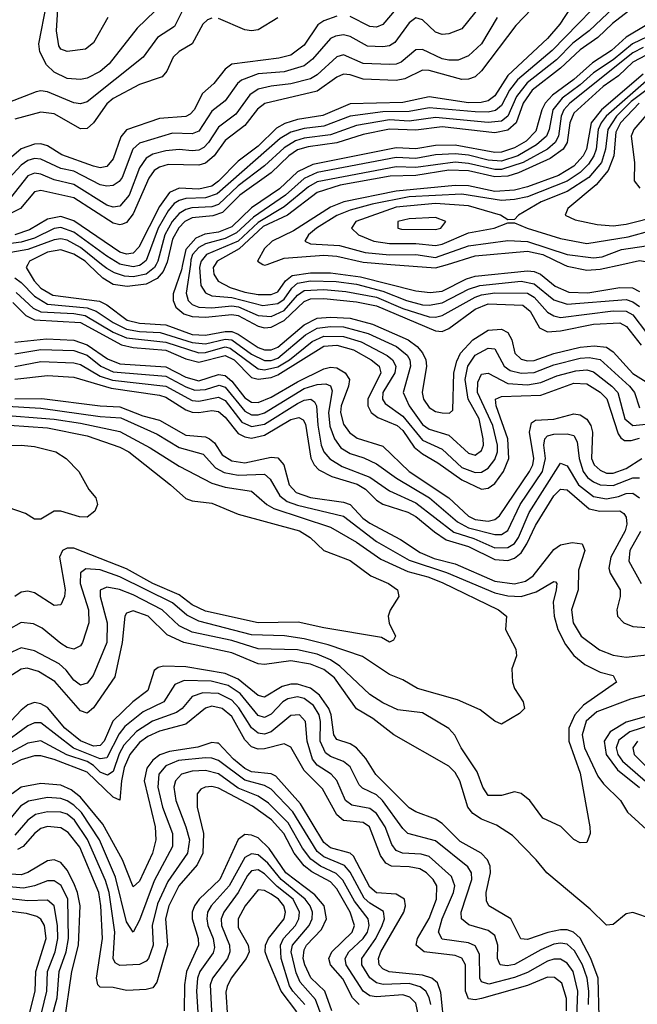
# Model space of a CAD drawing. Header units: inches. Extents: x 501365 to 657855, y 482276 to 547543.
# Tile 585 of 656: x 594465 to 596343, y 517750 to 520744. Entities that reach past the tile are written whole.
import ezdxf

# ---------------------------------------------------------------- set-up
doc = ezdxf.new("R2010")
doc.units = ezdxf.units.IN
doc.header["$MEASUREMENT"] = 0
doc.layers.add('A5591', color=7, linetype='Continuous')
doc.layers.add('A5592', color=7, linetype='Continuous')

msp = doc.modelspace()

# ---------------------------------------------------------------- linework, layer by layer
at = {"layer": 'A5591', "color": 5}
for points, elevation in [([(594489.7, 520000), (594484.7, 519990), (594508.8, 519950), (594530, 519927.5), (594565.9, 519905.9), (594707.7, 519887.7), (594730, 519877.1), (594792.1, 519830), (594830, 519821.1), (594910, 519816.3), (594990, 519787.2), (595030, 519784.6), (595090, 519796.1), (595110, 519795.4), (595130, 519788), (595190, 519746.7), (595210, 519739.8), (595230, 519739.7), (595250, 519748.2), (595330, 519815.7), (595370, 519836.1), (595410, 519839.3), (595470, 519836), (595538, 519818), (595646.3, 519770), (595674, 519750), (595690.6, 519730.6), (595700, 519710), (595702.4, 519690), (595689.5, 519610), (595692.9, 519590), (595710, 519565), (595730, 519553.1), (595750, 519548.8), (595772.8, 519547.2), (595782.9, 519557.1), (595785.6, 519670), (595794.4, 519705.6), (595806.2, 519730), (595843, 519770), (595890, 519800.2), (595930, 519803.3), (595950, 519792.9), (595961.8, 519770), (595971.4, 519730), (595990, 519711.8), (596010, 519706.7), (596030, 519707.2), (596090, 519729), (596170, 519747.9), (596212.1, 519752.1), (596250, 519747.9), (596270, 519734.4), (596330, 519668.2), (596402.8, 519622.8)], 2480), ([(594911.1, 520000), (594901.7, 519978.3), (594883.1, 519956.9), (594850, 519939.6), (594792.6, 519932.6), (594750, 519939), (594717.9, 519957.9), (594674.6, 520000)], 2480), ([(594880.6, 520000), (594875.4, 519990), (594850, 519969.7), (594810, 519962.2), (594784.3, 519964.4), (594753.9, 519973.9), (594730, 519987.4), (594714.3, 520000)], 2460), ([(594834.8, 520000), (594830, 519996.2), (594810, 519992.1), (594773.5, 520000)], 2440), ([(594960.7, 520000), (594957.1, 519982.9), (594931.6, 519910), (594931.6, 519890), (594940.4, 519870), (594964.5, 519850), (594990, 519841.1), (595030, 519838.9), (595110, 519847.7), (595130, 519844.3), (595190, 519812.3), (595210, 519807.4), (595230, 519808.7), (595270, 519829), (595330, 519887), (595350, 519894.9), (595390, 519896.2), (595490, 519886.1), (595550, 519873.7), (595730, 519797.4), (595750, 519796), (595770, 519805.3), (595850, 519864.1), (595890, 519880.2), (595995.5, 519875.5), (596017.3, 519857.3), (596046.5, 519806.5), (596070, 519794.8), (596110, 519797.7), (596210, 519818.5), (596290, 519822.1), (596310.8, 519810.8), (596354.7, 519754.7)], 2520), ([(594984.3, 520000), (594971.9, 519911.9), (594977.5, 519890), (594990, 519878.2), (595010, 519869.9), (595050, 519867.8), (595110, 519873.9), (595130.6, 519870.6), (595190, 519844.5), (595230, 519841.5), (595270, 519859.9), (595310, 519906), (595330, 519920.1), (595390, 519923.4), (595457.5, 519917.5), (595550, 519899.8), (595630, 519865.6), (595710, 519840.4), (595730, 519839.3), (595750, 519844.3), (595850, 519900.3), (595870, 519907.7), (595910, 519913.2), (596010, 519911.9), (596030, 519900.2), (596070, 519854.9), (596090, 519843), (596110, 519838.4), (596270, 519858.6), (596310, 519857.2), (596330, 519846.4), (596371.7, 519791.7)], 2540), ([(595014.4, 520000), (595011.8, 519990), (595016, 519936), (595030, 519912.9), (595050, 519904.7), (595110, 519899.5), (595204.9, 519875.1), (595250, 519880.5), (595270, 519893.8), (595292.5, 519927.5), (595310, 519943.2), (595350, 519949.8), (595427.9, 519947.9), (595490, 519939.8), (595570, 519918.9), (595641.6, 519890), (595690, 519876.9), (595710, 519875.7), (595750, 519883.4), (595830, 519924.7), (595864.1, 519935.9), (595990, 519948.9), (596030, 519941.2), (596090, 519892.2), (596130, 519878.5), (596310, 519892.8), (596330, 519886.5), (596350, 519871.9)], 2560), ([(595059.8, 520000), (595054, 519990), (595055.2, 519970), (595068.7, 519948.7), (595105.7, 519930), (595150, 519915.2), (595190, 519908.1), (595230, 519908.4), (595250, 519916.5), (595273.9, 519950), (595294.2, 519965.9), (595350, 519974.6), (595410, 519974.6), (595502.1, 519962.1), (595670, 519919.4), (595714, 519914), (595750, 519918.9), (595824.3, 519955.7), (595850, 519963.7), (596010, 519980.6), (596030, 519978.6), (596048.6, 519970), (596093.2, 519933.2), (596135.6, 519915.6), (596193.4, 519913.4), (596290, 519930), (596328.4, 519928.4), (596350, 519917.1)], 2580), ([(595205, 520000), (595210, 519997), (595218.1, 520000)], 2620), ([(595593.6, 520000), (595730, 519988.9), (595766.4, 520000)], 2620), ([(596118.5, 520000), (596130, 519994.4), (596190, 519982.5), (596230, 519985.6), (596296.5, 520000)], 2620), ([(594450, 519958.6), (594470, 519944.9), (594510, 519902.8), (594550, 519878.6), (594670, 519868.1), (594698, 519858), (594750, 519822.9), (594790, 519803.3), (594830, 519795.9), (594892.5, 519792.5), (594990, 519761.9), (595030, 519758.1), (595090, 519772.6), (595110, 519770), (595170, 519727.4), (595210, 519707.5), (595230, 519707.8), (595250, 519714.9), (595334.6, 519785.4), (595370, 519805.7), (595410, 519811.5), (595450, 519810.3), (595525.4, 519790), (595610.7, 519750.7), (595643.8, 519723.8), (595651.8, 519710), (595654.1, 519690), (595631.4, 519610), (595649.8, 519570), (595690, 519513.3), (595710, 519499.1), (595770, 519480.8), (595830, 519425.5), (595850, 519420.3), (595870, 519434.2), (595875.4, 519450), (595875.1, 519470), (595863, 519530), (595829, 519590), (595820.4, 519650), (595827.7, 519690), (595850, 519723.4), (595890, 519745.1), (595910, 519742.7), (595938.2, 519690), (595957, 519677), (595990, 519669.1), (596030, 519671.2), (596090, 519694.7), (596170, 519714.3), (596197, 519717), (596230, 519710.7), (596319.4, 519630), (596334.4, 519610), (596350, 519563.8)], 2460), ([(594454.3, 519914.3), (594506.5, 519866.5), (594530, 519855.5), (594630, 519850.9), (594664.6, 519844.7), (594750, 519793.8), (594790, 519777), (594910, 519762.9), (595010, 519730.7), (595030, 519731.5), (595090, 519748.9), (595105.1, 519745.1), (595190, 519682.3), (595210, 519679), (595250, 519688.7), (595285.6, 519710), (595354.2, 519765.8), (595390, 519781.7), (595450, 519780.9), (595504.1, 519764.1), (595583.1, 519723.1), (595599.2, 519710), (595609.3, 519690), (595605.7, 519670), (595570, 519610), (595568.5, 519590), (595576.8, 519576.8), (595630, 519538.8), (595690, 519465.6), (595750, 519438.4), (595810, 519382.6), (595850, 519367.1), (595870, 519368.5), (595890, 519380.4), (595910, 519406.6), (595917.9, 519430), (595918.5, 519450), (595903.9, 519510), (595857.7, 519610), (595858.5, 519641.5), (595870, 519666.3), (595890, 519668.7), (595950, 519637.9), (596010, 519633.5), (596050, 519640.9), (596098.5, 519661.5), (596156.1, 519676.1), (596190, 519679.3), (596210, 519672.9), (596265.6, 519630), (596284.7, 519610), (596305.9, 519530), (596329.6, 519510), (596370, 519513.7)], 2440), ([(594444.5, 519884.5), (594484.3, 519844.3), (594510, 519831.6), (594650, 519822.9), (594774.8, 519754.8), (594810, 519747.6), (594910, 519739), (594970, 519712.7), (595010, 519702.9), (595090, 519722.9), (595117.1, 519710), (595170, 519655.8), (595190, 519650.7), (595230, 519656.1), (595250, 519663.8), (595390, 519751.4), (595430, 519754.4), (595479.9, 519739.8), (595534, 519710), (595558.9, 519690), (595563, 519670), (595523.6, 519590), (595524.2, 519570), (595534, 519550), (595554.2, 519534.2), (595613.1, 519510), (595630, 519494.7), (595664.5, 519444.5), (595690, 519423.4), (595736.6, 519396.6), (595810, 519344.4), (595870, 519316.9), (595890, 519319.6), (595910, 519334.1), (595936.8, 519370), (595952.9, 519410), (595949.8, 519470), (595913.9, 519570), (595911.8, 519590), (595930, 519598.2), (596050, 519602.6), (596150, 519639.1), (596190, 519636.3), (596230, 519611.2), (596250.8, 519590.8), (596285.1, 519485.1), (596292.9, 519472.9), (596304.9, 519464.9), (596324.6, 519464.6), (596350, 519471.5)], 2420), ([(594450, 519763.2), (594546.3, 519773.7), (594630, 519769.7), (594670, 519755.4), (594732.5, 519712.5), (594770, 519697.4), (594910, 519688.8), (594970, 519656.5), (595010, 519646), (595070, 519664.9), (595090, 519662.2), (595110, 519644.4), (595150, 519594.3), (595170, 519581.3), (595190, 519579.8), (595230, 519595.7), (595310, 519643.1), (595390, 519682.2), (595410, 519687.8), (595430, 519685.3), (595455.2, 519670), (595468.3, 519650), (595465.4, 519630), (595442.4, 519570), (595440.9, 519550), (595450, 519514.6), (595468.5, 519488.5), (595491.9, 519471.9), (595570, 519446.8), (595649.2, 519370), (595770.7, 519290), (595830, 519234.6), (595850, 519224.4), (595890, 519219.1), (595910, 519224.3), (595924.6, 519235.4), (596015.7, 519370), (596025.4, 519390), (596028.4, 519410), (596015.9, 519490), (596022, 519518), (596033.7, 519526.3), (596090, 519529), (596150, 519545.3), (596170, 519542.1), (596190, 519529.2), (596202.2, 519510), (596207.3, 519490), (596204.6, 519410), (596212.6, 519390), (596230, 519373.8), (596250, 519365.6), (596270, 519365.1), (596310, 519379.2), (596356.9, 519410)], 2380), ([(594450, 519727.8), (594530, 519741.5), (594630, 519737.9), (594670, 519724.1), (594712.2, 519690), (594750, 519672.8), (594910, 519660.2), (594970, 519627.1), (594997.6, 519617.6), (595030, 519619.7), (595072.2, 519632.2), (595090, 519626.4), (595150, 519553.5), (595170, 519542.5), (595190, 519542.3), (595210, 519548.8), (595330, 519622.5), (595370, 519634.7), (595396.3, 519636.3), (595410.5, 519630.5), (595415, 519615), (595404.4, 519550), (595408.5, 519508.5), (595422.3, 519470), (595442.3, 519442.3), (595470, 519424.8), (595511.8, 519411.8), (595550, 519393.1), (595611.2, 519350), (595711.2, 519290), (595796.7, 519216.7), (595830, 519199.4), (595910, 519178.3), (595930, 519179.1), (595949.6, 519190.4), (595987.7, 519270), (596055.5, 519370), (596063.8, 519410), (596059.3, 519450), (596061.8, 519470), (596070, 519478.6), (596090, 519483.6), (596130, 519485.1), (596150, 519479.6), (596160.3, 519460.3), (596166.9, 519410), (596178.8, 519370), (596191.8, 519351.8), (596210, 519338.3), (596230, 519329.2), (596270, 519327.2), (596330, 519350.5), (596350, 519351.3)], 2360), ([(594450, 519689.2), (594530, 519704.7), (594630, 519700.4), (594650, 519695.8), (594710, 519660.2), (594747.7, 519647.7), (594910, 519630), (594990, 519585.7), (595010, 519584.1), (595070, 519595.9), (595090, 519586), (595140.5, 519520.5), (595170, 519506.5), (595210, 519514.1), (595310, 519577.2), (595330, 519587), (595350.6, 519590.6), (595361.9, 519581.9), (595367.6, 519570), (595371.5, 519511.5), (595382.1, 519450), (595389.9, 519429.9), (595408.3, 519408.3), (595445.5, 519385.5), (595530, 519352.7), (595590, 519311.3), (595670, 519275.3), (595785.7, 519185.7), (595846, 519166), (595910, 519138.3), (595950, 519138.8), (595970, 519151.2), (595982.6, 519170), (596014.7, 519245.3), (596110, 519395.1), (596130, 519387.9), (596164.9, 519330), (596210, 519294.2), (596250, 519287.4), (596286.3, 519293.7), (596310, 519303.8), (596330, 519304.6), (596349.8, 519289.8)], 2340), ([(594450, 519650.8), (594550, 519662.4), (594630, 519657.4), (594743.7, 519623.7), (594890, 519602.2), (594910, 519596.6), (594970, 519557.7), (594990, 519550.9), (595010, 519549.2), (595050, 519556.1), (595070, 519552.8), (595090, 519535.1), (595130, 519486), (595150, 519475.2), (595170, 519472), (595210, 519481.1), (595290, 519528.7), (595314.2, 519534.2), (595327.6, 519527.6), (595334.3, 519514.3), (595350.7, 519410.7), (595360.8, 519390), (595374.9, 519374.9), (595414.9, 519354.9), (595491.9, 519331.9), (595516.7, 519316.7), (595550, 519283.1), (595570, 519271.2), (595646.1, 519246.1), (595670, 519233.6), (595726.4, 519186.4), (595762.5, 519162.5), (595830, 519142.5), (595910, 519103), (595950, 519100), (595970, 519106.8), (595990, 519123.1), (596007.7, 519150), (596033.6, 519206.4), (596090, 519296.2), (596110, 519316.8), (596130, 519314.6), (596196.8, 519256.8), (596229.2, 519249.2), (596290.3, 519250.3), (596302.8, 519242.8), (596310, 519231.6), (596311.2, 519210), (596306.3, 519190), (596262.9, 519110), (596256.4, 519076.4), (596261, 519061), (596291.5, 519010), (596291.1, 518990), (596280.9, 518950), (596282.9, 518930), (596302.1, 518910), (596330, 518899.3), (596505.5, 518885.6)], 2320), ([(594450, 519591), (594532.1, 519592.1), (594710, 519569.6), (594770, 519566.5), (594839.3, 519539.3), (594890, 519526), (594970, 519480.7), (595030, 519475.1), (595042.9, 519470), (595057.2, 519457.2), (595081.3, 519421.3), (595110, 519402.2), (595150, 519396.3), (595230, 519413.3), (595250, 519411.4), (595268.6, 519390), (595285, 519330), (595306.2, 519306.2), (595350, 519291.6), (595450, 519276.8), (595469.9, 519269.9), (595508.8, 519228.8), (595530, 519212.8), (595623.7, 519163.7), (595683.6, 519123.6), (595726.1, 519106.1), (595790, 519089.3), (595910, 519036.7), (595970, 519028.3), (596003.2, 519036.8), (596026.8, 519053.2), (596090, 519132.6), (596110, 519147.3), (596145.2, 519154.8), (596175.3, 519150), (596184.3, 519130), (596164.9, 519070), (596163.6, 519010), (596143.7, 518950), (596148.8, 518910), (596173.1, 518870), (596228.1, 518828.1), (596270, 518811.4), (596310, 518806.1), (596390, 518814.4)], 2280), ([(594410, 519569.6), (594530, 519562.9), (594710, 519537.5), (594773, 519533), (594883.3, 519483.3), (594950, 519443), (595023.1, 519423.1), (595061.1, 519381.1), (595086.7, 519366.7), (595130, 519358.6), (595210, 519362.5), (595227, 519347), (595255.9, 519295.9), (595279.1, 519279.1), (595310, 519267.5), (595450, 519234), (595550, 519157.6), (595650, 519100.7), (595763.6, 519063.6), (595910, 519001.7), (595950, 518991.7), (595990, 518990), (596035.9, 519004.1), (596090, 519035.8), (596094.6, 519034.6), (596098.5, 519030), (596097.1, 519010), (596087.5, 518972.5), (596090.9, 518930), (596101.7, 518890), (596124.6, 518844.6), (596150.8, 518810.8), (596183.6, 518783.6), (596230, 518759.6), (596270.3, 518750), (596280.3, 518730), (596180.1, 518659.9), (596153.2, 518630), (596135.3, 518590), (596135.7, 518550), (596170, 518453.1), (596198.8, 518290), (596200.2, 518270), (596190, 518242), (596170, 518241), (596150, 518251.1), (596110.5, 518290.5), (596056.4, 518316.4), (596016.8, 518370), (595990, 518391.2), (595970, 518396.3), (595930, 518385), (595890, 518385.2), (595873.9, 518410), (595856.7, 518456.7), (595807.8, 518530), (595788.5, 518568.5), (595770, 518588.5), (595690, 518636.2), (595614.8, 518645.2), (595570, 518666.5), (595530, 518692.6), (595438.5, 518778.5), (595410, 518798), (595370, 518815), (595310, 518828.2), (595190, 518830.8), (595110, 518856.6), (594990, 518881.9), (594950, 518901.4), (594898.1, 518950), (594810, 518995.1), (594768.9, 519011.1), (594730, 519018.7), (594710.1, 519009.9), (594710.1, 518990), (594731.2, 518910), (594730.5, 518850), (594689.2, 518750), (594670, 518726.4), (594650, 518720.6), (594630, 518735.5), (594606.4, 518766.4), (594585.2, 518785.2), (594510, 518824.8), (594470, 518833.7), (594430, 518815.8)], 2260), ([(594390, 519543.2), (594570, 519529), (594650, 519517.4), (594770, 519492.3), (594861.9, 519441.9), (594950, 519386.6), (595050, 519334.5), (595090, 519322.2), (595170, 519310), (595217.1, 519270), (595237.9, 519257.9), (595410, 519201), (595490, 519154.9), (595563.3, 519103.3), (595646, 519066), (595706.4, 519050), (595750, 519032.4), (595921.8, 518950), (595945.5, 518930), (595942.8, 518890), (595973.8, 518830), (595976.5, 518810), (595962.3, 518770), (595963.9, 518730), (595970.2, 518710), (595996, 518670), (596000.3, 518650), (595985.2, 518634.8), (595930, 518601.6), (595910, 518611.2), (595865.4, 518645.4), (595796.3, 518676.3), (595675.2, 518710), (595630, 518737.1), (595590, 518752.7), (595507.9, 518807.9), (595403.5, 518843.5), (595330, 518861.6), (595270.7, 518870.7), (595170, 518874.1), (595010, 518915.1), (594973.8, 518933.8), (594930, 518971.2), (594770, 519049.6), (594710, 519071.3), (594666.1, 519073.9), (594650, 519061.8), (594648.8, 519030), (594674.9, 518950), (594675.5, 518910), (594656.3, 518850), (594650, 518840.2), (594630.4, 518829.6), (594610, 518834.9), (594590, 518847.3), (594533.8, 518893.7), (594507, 518907), (594470, 518910.8), (594430, 518888.5)], 2240), ([(594375.6, 519515.6), (594550, 519503.2), (594670, 519478.8), (594770, 519444.2), (594797, 519430), (594923.6, 519330), (594970, 519288), (594990, 519281), (595050, 519273.7), (595130, 519240.9), (595316.6, 519190), (595348.8, 519170), (595390.5, 519130.5), (595470, 519099.8), (595533.4, 519053.4), (595586.4, 519030), (595614.4, 519010), (595618.4, 518990), (595591.8, 518948.2), (595585.7, 518930), (595588.8, 518908.8), (595608.2, 518870), (595602.5, 518857.5), (595590, 518851.8), (595565.4, 518865.4), (595390, 518894.9), (595312.6, 518912.6), (595190, 518909.6), (595030, 518945.9), (594990, 518965.2), (594950, 518995.1), (594870.6, 519030), (594790, 519073.9), (594630, 519137.4), (594610, 519137.1), (594595, 519130), (594586.4, 519110), (594604, 519010), (594601.3, 518990), (594590, 518964.8), (594570, 518963.1), (594510, 519000.8), (594490, 519006.2), (594470, 519003.2), (594450, 518990.6)], 2220), ([(594370, 519448.3), (594469.4, 519450.6), (594510, 519446), (594575.1, 519430), (594606.6, 519410), (594644.7, 519370), (594675.2, 519315.2), (594697, 519290), (594701.6, 519270), (594694, 519250), (594670, 519231.5), (594647.3, 519232.7), (594590, 519249.4), (594570, 519249.3), (594530, 519225.2), (594510, 519225.6), (594482.7, 519242.7), (594430, 519260.3)], 2180), ([(596352.7, 519187.3), (596320.6, 519130), (596317.2, 519097.2), (596355.4, 519030)], 2340), ([(596389.3, 518009.3), (596330, 518029.9), (596310, 518024.9), (596270, 517993), (596250, 517990.6), (596200, 518040), (596068.6, 518150), (596035.9, 518190), (595963.6, 518263.6), (595914.9, 518294.9), (595870, 518313.2), (595842.9, 518330), (595828.1, 518350), (595804, 518430), (595790, 518454.6), (595770, 518474.2), (595603.2, 518570), (595539.1, 518619.1), (595490, 518648.5), (595422.5, 518742.5), (595390, 518768.1), (595350, 518784.9), (595290, 518794.1), (595210, 518783.7), (595190, 518785.9), (595110, 518819.2), (594964.1, 518850), (594913.7, 518873.7), (594855.9, 518930), (594810, 518946.3), (594790, 518939.1), (594784.9, 518930), (594776.4, 518850), (594754.4, 518745.6), (594690, 518652), (594670, 518635.1), (594650, 518642.5), (594571.8, 518731.8), (594522.1, 518762.1), (594488, 518772), (594470, 518769.4), (594430, 518743.5)], 2280), ([(596227.9, 517712.1), (596224.8, 517830), (596202.5, 517890), (596170, 517951.1), (596149.6, 517969.6), (596130, 517976.8), (596110, 517976.9), (596071.1, 517968.9), (596010, 517947.2), (595989.3, 517949.3), (595958.7, 518010), (595892.1, 518050), (595884.8, 518064.8), (595883.5, 518090), (595896.6, 518150), (595896, 518170), (595887.8, 518190), (595868.4, 518210), (595805.2, 518245.2), (595750, 518299.9), (595730, 518313.2), (595670, 518335.1), (595650, 518347.7), (595548.6, 518448.6), (595517.5, 518497.5), (595490, 518529.6), (595470, 518542.6), (595430, 518555.1), (595420.6, 518570), (595412.8, 518630), (595405.1, 518650), (595377.4, 518690), (595350, 518711.3), (595310, 518724.1), (595290, 518724.1), (595263.9, 518716.1), (595210, 518684.2), (595190, 518689.4), (595130, 518739.3), (595090, 518756.3), (594970, 518776), (594902.1, 518777.9), (594885.9, 518774.1), (594874.5, 518765.5), (594855.3, 518704.7), (594809.7, 518670.3), (594748.6, 518611.4), (594722.3, 518550), (594710, 518536.8), (594690, 518535.3), (594650, 518551.8), (594602.2, 518590), (594550, 518652.4), (594530, 518664.1), (594510, 518667.7), (594490, 518660.6), (594470, 518644.6), (594410, 518580.7)], 2320), ([(596195.2, 517750), (596196.3, 517790), (596191.3, 517830), (596177.1, 517870), (596152.9, 517912.9), (596130, 517933.1), (596110, 517936.5), (596090, 517932.8), (596050, 517916), (595970, 517871.8), (595947.3, 517867.3), (595926.2, 517870), (595918.1, 517890), (595919.5, 517930), (595910, 517959.6), (595890, 517974.4), (595831.6, 517991.6), (595808.7, 518010), (595808.2, 518030), (595840.1, 518130), (595838.8, 518150), (595828.4, 518168.4), (595730, 518247.1), (595645.3, 518270), (595630, 518284.9), (595568.5, 518370), (595550, 518386.8), (595507.8, 518407.8), (595497.9, 518417.9), (595470, 518472.7), (595450, 518488.3), (595410, 518503.3), (595395.1, 518515.1), (595379.3, 518550), (595379.9, 518610), (595375.8, 518630), (595358.3, 518658.3), (595330, 518680), (595310, 518685.4), (595280.7, 518679.3), (595265.6, 518670), (595230, 518632.5), (595210, 518622.6), (595190, 518628.5), (595135.5, 518695.5), (595099.5, 518719.5), (595047.5, 518732.5), (594965.6, 518734.4), (594937.4, 518722.6), (594903.4, 518670), (594840.4, 518639.6), (594785.3, 518594.7), (594767.4, 518572.6), (594730, 518499.8), (594710, 518496.4), (594628.7, 518528.7), (594530, 518605.7), (594510, 518606.3), (594490, 518596.8), (594410, 518538.3)], 2340), ([(596520.1, 518730), (596322.3, 518677.7), (596220.4, 518639.6), (596188.4, 518611.6), (596175.8, 518570), (596182.4, 518530), (596223.6, 518443.6), (596240.2, 518420.2), (596292.7, 518370), (596314, 518334), (596406.3, 518250)], 2280), ([(596159.1, 517710), (596162.7, 517790), (596148.4, 517850), (596130, 517875.8), (596110, 517887.7), (596090, 517887.8), (596070, 517881.9), (596010, 517846.9), (595970, 517831.3), (595891.8, 517811.8), (595870, 517818.5), (595864.6, 517830), (595863.1, 517903.1), (595850, 517928), (595830, 517937.6), (595750, 517948.4), (595738.8, 517970), (595749.8, 518010), (595784.1, 518090), (595788.1, 518110), (595778.9, 518138.9), (595710, 518199.5), (595686.6, 518206.6), (595629.8, 518209.8), (595610, 518218.1), (595596.6, 518236.6), (595576.2, 518290), (595550, 518330.5), (595530, 518345.8), (595475.7, 518355.7), (595455.9, 518370), (595430, 518430.8), (595412.5, 518450), (595370, 518477.7), (595356, 518496), (595339.1, 518550), (595334, 518610), (595316, 518630), (595290, 518628.7), (595230, 518578.7), (595210, 518572.1), (595190, 518574.6), (595170, 518590.5), (595131.2, 518651.2), (595110, 518675.1), (595070, 518694.9), (595022.7, 518697.3), (594990, 518686), (594959, 518650), (594942.5, 518637.5), (594869.2, 518610.8), (594820.3, 518579.7), (594782.3, 518537.7), (594767.9, 518512.1), (594750, 518458.5), (594732.8, 518447.2), (594710, 518455.8), (594690, 518476.7), (594670, 518488.2), (594608.9, 518508.9), (594530, 518550.9), (594490, 518544.1), (594402.6, 518497.4)], 2360), ([(596128.1, 517730), (596127.8, 517767.8), (596114.1, 517814.1), (596091.6, 517831.6), (596070, 517832.8), (596010, 517807.2), (595870, 517767.5), (595850, 517763.7), (595830, 517767.4), (595821.1, 517790), (595821, 517870), (595810.3, 517890.3), (595790, 517898.7), (595695.5, 517910), (595671.1, 517930), (595675.3, 517950), (595710, 518011.3), (595732.9, 518070), (595733.6, 518110), (595722.2, 518130), (595702.3, 518150), (595681.9, 518161.9), (595650, 518168.2), (595596.4, 518170), (595579.1, 518179.1), (595562.8, 518202.8), (595529.4, 518289.4), (595510, 518303.5), (595450, 518308.8), (595430, 518326.1), (595385.8, 518405.8), (595330, 518461.2), (595290, 518531.9), (595270, 518542.1), (595210, 518527), (595190, 518525.8), (595170, 518533.4), (595150, 518554.8), (595110, 518624.9), (595080.6, 518650), (595050, 518656.3), (595030, 518650.8), (594970, 518602), (594890, 518581.2), (594855.3, 518564.7), (594830, 518546.1), (594800.3, 518510), (594782.8, 518470), (594774.5, 518430), (594770, 518371.2), (594750, 518379.7), (594670, 518456.1), (594570, 518494.8), (594530, 518505.7), (594510, 518505.4), (594470, 518493.5), (594385.3, 518450)], 2380), ([(596370, 518625), (596310, 518607.6), (596261.3, 518578.7), (596242.9, 518550), (596249.2, 518510), (596282.7, 518462.7), (596350, 518409.8)], 2320), ([(596390, 518600.5), (596321.1, 518578.9), (596287.1, 518552.9), (596278.9, 518530), (596283.8, 518510), (596298.8, 518490), (596430, 518374.5)], 2340), ([(595757, 517677), (595746.4, 517786.4), (595735.9, 517815.9), (595718.5, 517830), (595690, 517839.1), (595589, 517849), (595570, 517857.8), (595558.6, 517870), (595556, 517890), (595563.7, 517910), (595633.3, 518030), (595638.8, 518050), (595635.3, 518070), (595610, 518085.2), (595550, 518089.5), (595530, 518106.2), (595480.8, 518200.8), (595470, 518210.2), (595410, 518226), (595390, 518242.1), (595319.3, 518359.3), (595244, 518444), (595230, 518451), (595170, 518457.3), (595150, 518467.4), (595115.6, 518495.6), (595070, 518543.9), (595064.6, 518544.6), (595050, 518545.8), (595007.5, 518532.5), (594920.7, 518519.3), (594891.7, 518508.3), (594870, 518492.7), (594851.9, 518468.1), (594844.1, 518430), (594877, 518290), (594879.2, 518250), (594869, 518210), (594830, 518124.3), (594810, 518107.7), (594777.7, 518190), (594718.1, 518298.1), (594650, 518380.4), (594622, 518402), (594590, 518416.2), (594530, 518422.1), (594470.1, 518410), (594442.1, 518390)], 2420), ([(596344.1, 518550), (596330.1, 518530), (596333.6, 518510), (596431.9, 518411.9)], 2360), ([(595715.1, 517750), (595710.7, 517770.7), (595700.1, 517790), (595683.1, 517803.1), (595650, 517813.3), (595570.7, 517810.7), (595550, 517815.2), (595530, 517831.2), (595505.8, 517870), (595505.5, 517890), (595548.5, 517950), (595567.6, 517990), (595574.2, 518010), (595572.1, 518032.1), (595530, 518057.4), (595513, 518073), (595470, 518152.5), (595452.7, 518172.7), (595390, 518198.4), (595370, 518215), (595295.8, 518335.8), (595230, 518404.6), (595210, 518415.5), (595150, 518431.4), (595070, 518491.6), (595050, 518498.9), (595030, 518499.7), (594948, 518492), (594910, 518475.5), (594888.9, 518450), (594885, 518410), (594899.9, 518350), (594929.8, 518270), (594930.3, 518230), (594873.9, 518126.1), (594830, 518006.5), (594810, 517969.8), (594790, 518001), (594756.6, 518136.6), (594707.9, 518250), (594653, 518333), (594630, 518356.2), (594610, 518368.8), (594590, 518376), (594550, 518379.5), (594491.7, 518368.3), (594467.8, 518352.2), (594430, 518307.3)], 2440), ([(595679.2, 517710), (595670, 517754.1), (595652.1, 517772.1), (595630, 517779.2), (595550, 517773), (595530, 517776.2), (595509.7, 517790), (595458.4, 517870), (595455, 517890), (595466.2, 517910), (595510.2, 517950), (595522.9, 517970), (595528.1, 517990), (595524.6, 518010), (595483.5, 518063.5), (595447.6, 518127.6), (595427.7, 518147.7), (595379.6, 518170), (595351.1, 518191.1), (595324.9, 518224.9), (595281.8, 518301.8), (595221.7, 518361.7), (595190, 518383.1), (595130, 518407.9), (595070, 518450.8), (595030, 518461.2), (594990, 518459), (594957.4, 518450), (594938.7, 518430), (594934.4, 518410), (594939.8, 518370), (594971, 518290), (594981.2, 518250), (594975.5, 518210), (594915.9, 518124.1), (594884.6, 518055.5), (594868.6, 517990), (594871.3, 517930), (594856.5, 517890), (594850, 517881.1), (594830, 517871.5), (594770, 517868.7), (594755.9, 517875.9), (594749.5, 517889.5), (594755.1, 517970), (594737.1, 518090), (594726.7, 518126.7), (594671.6, 518251.6), (594631.9, 518310), (594610, 518328), (594590, 518334.3), (594550, 518335.8), (594513.1, 518326.9), (594489.6, 518310.4), (594450, 518264.7)], 2460), ([(595497.9, 517750), (595477.4, 517770), (595448, 517828), (595410, 517870), (595405.4, 517890), (595414.2, 517910), (595476.3, 517970), (595483.7, 517990), (595470.7, 518030), (595430, 518101.2), (595410, 518122.4), (595353.2, 518153.2), (595330, 518171.4), (595299.8, 518210), (595268.2, 518270), (595230.9, 518310.9), (595172.8, 518352.8), (595070, 518407.5), (595050, 518412.5), (595029.1, 518410.9), (595015.7, 518404.3), (595004.7, 518390), (595004.7, 518350), (595024.7, 518270), (595021.7, 518210), (595005.4, 518174.6), (594949.2, 518110), (594919.2, 518050), (594908.7, 518010), (594914.5, 517930), (594882.8, 517817.2), (594870, 517800.6), (594850, 517795), (594790, 517792.4), (594750, 517801.3), (594710, 517802.4), (594702.4, 517810), (594698.4, 517830), (594717.1, 517950), (594712.5, 518050), (594706.2, 518090), (594647.7, 518227.7), (594612.2, 518272.2), (594590, 518286.4), (594550, 518290.9), (594530, 518284.5), (594510, 518269.3), (594475.6, 518230), (594458.8, 518221.2)], 2480), ([(595414.7, 517730), (595392.9, 517790), (595350.6, 517830.6), (595332.5, 517870), (595327.4, 517890), (595330, 517915.7), (595337.3, 517930), (595382.6, 517977.4), (595398.7, 518010), (595391.1, 518050), (595362.9, 518082.9), (595275, 518150), (595224.4, 518224.4), (595190, 518256.3), (595170, 518264.5), (595150, 518266.2), (595130, 518251.2), (595073.6, 518130), (595010.6, 518070), (594997.1, 518050), (594990, 518030), (594989.4, 518010), (595008.3, 517950), (595009, 517930), (594972.6, 517850), (594966, 517810), (594965.3, 517730)], 2520), ([(595385.6, 517710), (595364.9, 517764.9), (595317.9, 517817.9), (595306.3, 517846.3), (595290.9, 517910), (595295.2, 517930), (595345.7, 517990), (595354.5, 518010), (595355.5, 518030), (595348.3, 518050), (595333.6, 518070), (595260.3, 518130), (595219.5, 518179.5), (595190, 518205.1), (595170, 518208.1), (595150, 518196.4), (595102.1, 518110), (595047.4, 518050), (595036.8, 518030), (595033.9, 518010), (595037.5, 517990), (595053.4, 517950), (595057.4, 517922.6), (595053.4, 517906.6), (595013.1, 517850), (595006.2, 517830), (595002.9, 517790), (595007.7, 517710)], 2540), ([(594600.9, 517690), (594623.8, 517850), (594644.4, 517930), (594648.9, 518050), (594641.5, 518090), (594630, 518118.8), (594610, 518157.8), (594590, 518181.2), (594570, 518189.6), (594550, 518186.1), (594490, 518150.6), (594470, 518144.4), (594390, 518149.4)], 2520), ([(595332.5, 517750), (595295.5, 517790), (595286.1, 517806.1), (595260.5, 517890), (595258.1, 517930), (595267.9, 517950), (595303.8, 517990), (595314.2, 518010), (595316, 518030), (595296.8, 518070), (595248.6, 518108.6), (595210, 518147.1), (595190, 518159.3), (595170, 518156.3), (595157.6, 518142.4), (595129.5, 518090.5), (595085.8, 518030), (595078.3, 518010), (595079.3, 517990), (595103.5, 517930), (595104.6, 517910), (595097.2, 517890), (595051.7, 517830), (595045, 517810), (595050.3, 517690)], 2560), ([(594563.3, 517710), (594579, 517770), (594585.8, 517850), (594607.1, 517910), (594613.6, 517950), (594611.9, 518070), (594591.3, 518111.3), (594570, 518125.5), (594550, 518125.7), (594510, 518110), (594476.9, 518103.1), (594390, 518111.5)], 2540), ([(595307.7, 517727.7), (595260, 517790), (595218.5, 517890), (595212, 517910), (595212.9, 517930), (595221.7, 517950), (595269.9, 518010), (595273.2, 518030), (595268.6, 518050), (595252.1, 518070), (595230, 518085.4), (595210, 518096.2), (595190, 518098.6), (595150.8, 518050), (595129.5, 518010), (595130, 517983.8), (595160.3, 517930), (595162.9, 517910), (595153.5, 517890), (595108, 517830), (595095.9, 517804.1), (595092.4, 517787.6), (595097.4, 517710)], 2580), ([(594523.4, 517690), (594547.4, 517790), (594550, 517850), (594572.9, 517910), (594581.5, 517950), (594580.2, 517990), (594570.5, 518050), (594550, 518067.2), (594490, 518064.9), (594410, 518074.2)], 2560), ([(594492.4, 517710), (594512.6, 517790), (594514, 517850), (594545.5, 517950), (594540.9, 517990), (594530, 518009.5), (594517.6, 518017.6), (594486.2, 518026.2), (594430, 518033)], 2580)]:
    msp.add_lwpolyline(points, dxfattribs=dict(at, elevation=elevation))
at = {"layer": 'A5592', "color": 5}
for points, elevation in [([(596284.1, 520855.9), (596084.1, 520650), (595979, 520561), (595955.2, 520530), (595930, 520483), (595912, 520468), (595890, 520463), (595850, 520463.2), (595710, 520476.3), (595650, 520464.8), (595570, 520463.8), (595470, 520450.7), (595390, 520420), (595330, 520412.7), (595290, 520402.3), (595257.7, 520382.3), (595065.7, 520214.3), (595030, 520201.9), (594970, 520200.1), (594950, 520194.5), (594935.4, 520184.6), (594917.2, 520162.8), (594886.3, 520110), (594850, 520012), (594834.8, 520000)], 2440), ([(596310, 520817.7), (596196.9, 520710), (596147.6, 520672.4), (596097.8, 520622.2), (596008.6, 520551.4), (595975.7, 520510), (595950, 520450.6), (595930, 520435.1), (595890, 520431.4), (595730, 520446.7), (595650, 520435.7), (595590, 520439.2), (595490, 520421.9), (595410, 520393.9), (595330, 520383.4), (595304.2, 520375.8), (595270, 520354.6), (595210, 520300), (595130, 520238.7), (595070, 520182.4), (595050, 520175), (594988.6, 520171.4), (594970, 520166.8), (594950, 520154.8), (594929.3, 520130.7), (594906.7, 520090), (594885.7, 520010), (594880.6, 520000)], 2460), ([(595870, 520790), (595810, 520716.1), (595770, 520700.6), (595750, 520698.7), (595730, 520705.5), (595690, 520743.6), (595670, 520749.4), (595650, 520734.5), (595605.7, 520674.3), (595590, 520664.6), (595570, 520660.8), (595523.3, 520663.3), (595470, 520692.4), (595450, 520697.6), (595425.9, 520694.1), (595410, 520686.3), (595356, 520624), (595330, 520603.8), (595270, 520585.5), (595190, 520579.5), (595139.9, 520560.1), (595127.7, 520550), (595090, 520497.4), (595050, 520465.5), (595010, 520404.7), (594990, 520396.6), (594930, 520398.5), (594830, 520368.7), (594809.8, 520350), (594776.4, 520263.6), (594768.1, 520251.9), (594750, 520239.6), (594730, 520237.2), (594710, 520241.6), (594630, 520283.3), (594590, 520291.2), (594530, 520319.7), (594510, 520321.5), (594490, 520315.6), (594470, 520302), (594410, 520236.8)], 2340), ([(594969.8, 520790.2), (594936.4, 520723.6), (594884.3, 520690), (594841, 520630), (594670, 520494.2), (594650, 520487.6), (594630, 520491), (594550, 520524.3), (594530, 520527.6), (594515.4, 520524.6), (594429.3, 520490.7)], 2260), ([(594876.4, 520770), (594822.2, 520717.8), (594737.4, 520610), (594710, 520586.2), (594670, 520566.5), (594650, 520561.7), (594610, 520564.6), (594570, 520584.1), (594546.4, 520606.4), (594526.5, 520646.5), (594523.7, 520670), (594546.5, 520790)], 2240), ([(594733.8, 520750), (594690, 520673), (594665.4, 520654.6), (594610, 520646.8), (594590, 520654.6), (594584.3, 520664.3), (594577.1, 520710), (594583.5, 520810)], 2220), ([(595430, 520754.3), (595390, 520740.2), (595372.1, 520727.9), (595330, 520666), (595290, 520636.3), (595253.5, 520626.5), (595110, 520608.5), (595090, 520593.5), (595055.5, 520550), (595020.8, 520519.2), (594995.9, 520470), (594983.6, 520456.4), (594970, 520449.1), (594890, 520443.6), (594790, 520409.2), (594772.5, 520387.5), (594750, 520320.8), (594730, 520297.7), (594710, 520293.7), (594690, 520298.1), (594593.1, 520333.1), (594550, 520360.1), (594530, 520366), (594510, 520365.7), (594470, 520350.7), (594390, 520283.5)], 2320), ([(596023, 520777), (595973.9, 520726.1), (595870, 520587.9), (595850.2, 520569.8), (595830, 520562.5), (595810, 520562.2), (595710, 520589.7), (595690, 520590.8), (595636, 520564), (595610, 520559), (595510, 520562.8), (595470, 520576.1), (595450, 520577.7), (595430, 520569.1), (595370, 520526.2), (595210.9, 520489.1), (595188.5, 520471.5), (595150, 520421.9), (595090, 520376.9), (595057, 520330), (595030, 520307.7), (595010, 520301.4), (594916.5, 520303.5), (594890, 520295.6), (594874.7, 520285.3), (594858.1, 520261.9), (594810, 520153.7), (594790, 520127.2), (594777.8, 520122.2), (594770, 520119.7), (594750, 520125.2), (594630, 520201.9), (594530, 520224.4), (594510, 520220.4), (594467.4, 520170), (594429.7, 520150.3)], 2380), ([(596139.9, 520780.1), (596107.5, 520730), (596070, 520686.3), (595950, 520574), (595910, 520512), (595890, 520497.1), (595868.3, 520491.7), (595830, 520490.8), (595710, 520509), (595630, 520492.4), (595470, 520487.7), (595387.1, 520452.9), (595310, 520440.6), (595271.5, 520428.5), (595246.1, 520413.9), (595190, 520359.7), (595130, 520313.9), (595070, 520252.4), (595050, 520238), (595010, 520228.6), (594950, 520231.6), (594921.2, 520218.8), (594890, 520175.6), (594827.6, 520052.4), (594810, 520033.6), (594790, 520031), (594770, 520037.3), (594630, 520132.1), (594590, 520145.1), (594550, 520137.2), (594494.8, 520105.2), (594450, 520089.7)], 2420), ([(596330, 520780.2), (596268, 520732), (596223.5, 520690), (596170, 520652.4), (596110, 520596.7), (596023.9, 520530), (595996.7, 520490), (595974.8, 520430), (595950, 520408), (595910, 520399.7), (595750, 520418.5), (595670, 520408.2), (595590, 520411.1), (595510, 520394.8), (595430, 520369.7), (595342.6, 520357.4), (595310, 520347.7), (595283.3, 520330), (595230, 520278.6), (595134.4, 520210), (595082.1, 520157.9), (595052.4, 520147.6), (594990, 520141.1), (594967.8, 520130), (594949.1, 520110.9), (594930, 520076.3), (594913.8, 520006.2), (594911.1, 520000)], 2480), ([(596434.8, 520765.2), (596310, 520690.3), (596264.6, 520650), (596207.3, 520612.7), (596150, 520561.8), (596085.8, 520514.2), (596063.4, 520490), (596053.4, 520470), (596034.8, 520405.2), (596005, 520375), (595970, 520354.4), (595930, 520340.8), (595910, 520340), (595790, 520362.4), (595730, 520361.3), (595670, 520350.9), (595610, 520353.9), (595356.4, 520303.6), (595310, 520281.2), (595255.5, 520230), (595170, 520171.4), (595110, 520113.7), (595070, 520098.1), (595028.3, 520091.7), (595000.8, 520079.2), (594970, 520044.9), (594960.7, 520000)], 2520), ([(595610, 520777.2), (595570, 520729.1), (595550, 520721.4), (595530, 520723), (595470, 520753.1)], 2320), ([(595916.9, 520750), (595869.3, 520670), (595830, 520634.2), (595798.8, 520621.2), (595770, 520620.4), (595750, 520625.3), (595690, 520653.6), (595670, 520651.7), (595625.3, 520614.7), (595610, 520608.3), (595590, 520607.2), (595510, 520611), (595450, 520636.7), (595430, 520631.3), (595370, 520575.7), (595350, 520563.5), (595290, 520548.3), (595230, 520542), (595190, 520532.2), (595164.7, 520515.3), (595123, 520457), (595070, 520417.3), (595039.7, 520370), (595024.8, 520355.2), (595010, 520347.3), (594990, 520345), (594950, 520349), (594910, 520344.8), (594870, 520334.8), (594850, 520323.2), (594830, 520293.8), (594797.9, 520210), (594770, 520177.3), (594750, 520173.8), (594730, 520180.1), (594630, 520242.9), (594570, 520256.7), (594530, 520274.4), (594510, 520276.9), (594490, 520268.8), (594437.8, 520202.2)], 2360), ([(595050, 520748.3), (595036.7, 520743.3), (595021.9, 520730), (594990, 520670.4), (594950, 520646.9), (594931.5, 520630), (594912.7, 520587.3), (594898.3, 520570), (594830, 520546.8), (594750, 520504.4), (594730, 520488), (594690, 520430.4), (594670, 520412.7), (594650, 520411.7), (594570, 520457.8), (594530, 520462.8), (594450, 520441.3)], 2280), ([(595250.5, 520749.5), (595190, 520713.3), (595170, 520709.7), (595150, 520713.4), (595070, 520747.6)], 2280), ([(596397.1, 520703), (596329.1, 520670.9), (596270, 520621.8), (596210, 520582.7), (596170, 520545.8), (596115.2, 520504.8), (596086.6, 520470), (596075.2, 520410), (596067, 520390), (596036.6, 520363.4), (595980.2, 520330), (595930, 520313.3), (595890, 520316.4), (595830, 520331.8), (595790, 520336.4), (595730, 520332.5), (595670, 520321.3), (595610, 520324.4), (595370, 520279.1), (595330, 520261.3), (595273.6, 520210), (595176.6, 520143.4), (595124.7, 520095.3), (595090, 520078.3), (595030, 520062.5), (595010, 520051.5), (594991.1, 520030), (594986.2, 520013.8), (594984.3, 520000)], 2540), ([(596360.9, 520659.1), (596330, 520642.6), (596138.3, 520490), (596120.3, 520470), (596111.8, 520450), (596103.7, 520390), (596093.6, 520370), (596070.1, 520350), (595996.3, 520310), (595930, 520288.3), (595910, 520288.5), (595830, 520306.7), (595790, 520311.1), (595670, 520294.1), (595610, 520296.7), (595370, 520250.4), (595344, 520236), (595270, 520174.5), (595190, 520127.1), (595130, 520070.8), (595033, 520030), (595016.9, 520010), (595014.4, 520000)], 2560), ([(596370, 520636.2), (596330, 520615.1), (596286.5, 520573.5), (596239.6, 520540.4), (596150, 520459.2), (596138.6, 520430), (596130.4, 520370), (596118.4, 520350), (596078.4, 520321.6), (595982.1, 520277.9), (595950, 520268.5), (595910, 520265.6), (595830, 520283.9), (595770, 520286), (595670.2, 520269.8), (595591.7, 520268.3), (595439.4, 520240.6), (595370, 520218.3), (595279.6, 520150), (595205.3, 520114.7), (595133.1, 520046.9), (595065.5, 520010), (595059.8, 520000)], 2580), ([(596361.3, 520578.7), (596234.8, 520470), (596202.8, 520430), (596188.6, 520350), (596178.9, 520330), (596150, 520298), (596103.7, 520270), (596010, 520235.4), (595970, 520225.8), (595910, 520221.9), (595830, 520238.3), (595790, 520239.5), (595610, 520222.3), (595450.8, 520190), (595410, 520173.9), (595297.9, 520102.1), (595232.8, 520070), (595210, 520047.9), (595188.5, 520010), (595205, 520000)], 2620), ([(596370, 520556.5), (596249, 520451), (596233.1, 520430), (596224.9, 520410), (596218.3, 520350), (596211.6, 520330), (596195.5, 520304.5), (596170, 520279.1), (596130, 520252.6), (596010, 520205.6), (595970, 520197.1), (595930, 520194.6), (595810, 520213), (595650, 520204.8), (595537.1, 520182.9), (595470, 520164.7), (595430, 520148.6), (595367.5, 520110), (595343.3, 520090), (595332.8, 520070), (595350, 520062.1), (595437.5, 520057.5), (595516.1, 520036.1), (595590, 520028.8), (595669.7, 520029.7), (595730, 520020.9), (595830, 520056.2), (595950, 520072.6), (596010, 520069.7), (596130, 520029.9), (596210, 520019.5), (596236.8, 520023.2), (596295.3, 520044.7), (596370, 520056.6)], 2640), ([(596382, 520538), (596325.1, 520494.9), (596280.3, 520450), (596253.3, 520410), (596246.9, 520350), (596234.2, 520310), (596195.8, 520264.2), (596130, 520221.6), (596051.4, 520190), (595981.8, 520150), (595970, 520136.8), (595950, 520135.5), (595927.8, 520150), (595830, 520177.7), (595730, 520184.8), (595610, 520173.7), (595487.8, 520130), (595474.1, 520110), (595495.9, 520090), (595542.3, 520070), (595590, 520063.3), (595670, 520063.4), (595730, 520057.2), (595750, 520061.1), (595830, 520096.2), (595908.5, 520110), (595950, 520126.7), (595970, 520126.7), (596008.1, 520110), (596110, 520078.2), (596190, 520063.6), (596315.9, 520084.1), (596390, 520104.2)], 2660), ([(596349.3, 520490), (596292.8, 520430), (596277.9, 520402.1), (596272.5, 520330), (596255, 520285), (596218.4, 520241.6), (596131.9, 520170), (596124.3, 520150), (596154.9, 520134.9), (596221.4, 520121.4), (596270, 520117.3), (596310, 520122), (596410, 520147.1)], 2680), ([(596370, 520453.5), (596332.9, 520410), (596324.6, 520390), (596335.4, 520310), (596333.5, 520253.5), (596351.5, 520231.5)], 2720), ([(594773.5, 520000), (594770, 520000.7), (594730, 520024.7), (594630, 520098.3), (594590, 520111.7), (594570, 520108.6), (594510, 520079.8), (594470, 520067.9), (594352.3, 520052.3), (594290, 520062.3), (594261.1, 520050), (594242.4, 520030), (594234.5, 520010), (594237.2, 520000)], 2440), ([(594714.3, 520000), (594650, 520051.5), (594610, 520073.3), (594590, 520077.3), (594570, 520075), (594490, 520045.6), (594403, 520030), (594350.2, 520010), (594353.1, 520000)], 2460), ([(594674.6, 520000), (594664.3, 520010), (594630, 520030.6), (594590, 520043.9), (594550, 520037.3), (594494.7, 520010), (594489.7, 520000)], 2480), ([(595766.4, 520000), (595850, 520025.5), (596010, 520040.5), (596056.6, 520030), (596118.5, 520000)], 2620), ([(595218.1, 520000), (595270, 520019.1), (595390, 520027.6), (595430, 520025), (595510, 520006.8), (595593.6, 520000)], 2620), ([(596296.5, 520000), (596350, 520011.5), (596368.7, 520008.7), (596381.2, 520000)], 2620)]:
    msp.add_lwpolyline(points, dxfattribs=dict(at, elevation=elevation))
at = {"layer": 'A5592', "color": 5, "elevation": 2680}
msp.add_lwpolyline([(595730, 520142.4), (595650, 520138.4), (595615.2, 520130), (595615.3, 520110), (595626.8, 520106.8), (595730, 520105.9), (595745.7, 520110), (595760.7, 520130)], close=True, dxfattribs=at)

doc.saveas('drawing.dxf')
